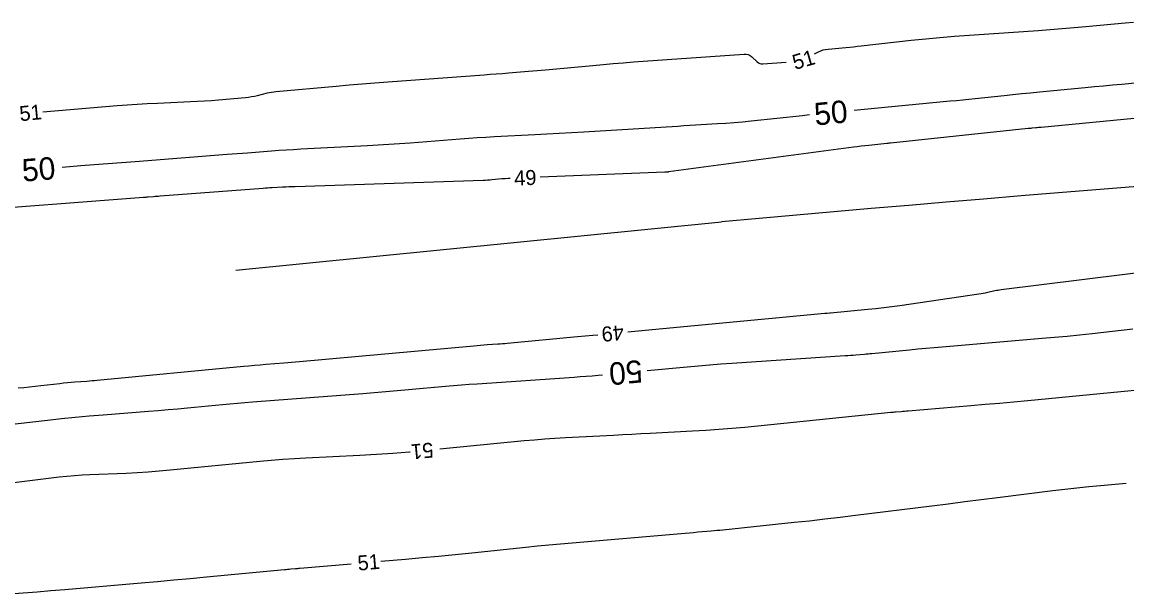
# Model space of a CAD drawing. Extents: x 2384780 to 2405861, y 547869 to 573706.
# Drawn here: x 2396751.8 to 2396899.3, y 552557.2 to 552633.5 of the extents above; entities that cross this region are included whole.
import ezdxf

# ---------------------------------------------------------------- set-up
doc = ezdxf.new("R2010")
doc.units = 0
for name, color, linetype in [('Old_Level_5', 7, 'Continuous'), ('Old_Level_60', 7, 'Continuous'), ('Old_Level_61', 7, 'Continuous')]:
    doc.layers.add(name, color=color, linetype=linetype)

msp = doc.modelspace()

# ---------------------------------------------------------------- linework, layer by layer
at = {"layer": 'Old_Level_5'}
msp.add_line((2396780.32375, 552600.3745), (2396845.174, 552606.84175), dxfattribs=at)
msp.add_arc((2397284.94953, 547741.42709), 4885.24931, 91.40220833, 95.16482222, dxfattribs=at)
at = {"layer": 'Old_Level_60'}
for points in [[(2396857.57275, 552629.2215), (2396858.08175, 552629.4955), (2396858.39, 552629.6425), (2396858.70825, 552629.756), (2396859.0365, 552629.8365), (2396859.3745, 552629.88375), (2396861.7545, 552630.097), (2396862.2645, 552630.144), (2396862.774, 552630.194), (2396863.28325, 552630.24675), (2396863.79225, 552630.30225), (2396870.48425, 552631.05175), (2396871.91875, 552631.20525), (2396873.35475, 552631.344), (2396874.79225, 552631.4685), (2396876.23075, 552631.57825), (2396887.40425, 552632.37525), (2396889.0025, 552632.49275), (2396890.60025, 552632.61775), (2396892.19725, 552632.75), (2396893.794, 552632.8895), (2396899.0085, 552633.35725), (2396900.12325, 552633.474)], [(2396754.5855, 552621.523), (2396764.49475, 552622.3315), (2396765.839, 552622.43475), (2396767.18425, 552622.52575), (2396768.53, 552622.60425), (2396769.87675, 552622.67025), (2396774.277, 552622.86575), (2396775.21975, 552622.91275), (2396776.1615, 552622.97025), (2396777.10275, 552623.03775), (2396778.04325, 552623.1155), (2396781.62075, 552623.431), (2396782.0305, 552623.475), (2396782.43775, 552623.5345), (2396782.84225, 552623.60975), (2396783.24425, 552623.70075), (2396784.553, 552624.023), (2396784.83425, 552624.08675), (2396785.1175, 552624.1395), (2396785.4025, 552624.18175), (2396785.68925, 552624.213), (2396793.7355, 552624.9355), (2396795.46, 552625.087), (2396797.185, 552625.23175), (2396798.91075, 552625.3695), (2396800.637, 552625.50075), (2396813.47175, 552626.44975), (2396814.28775, 552626.5105), (2396815.1035, 552626.5725), (2396815.9195, 552626.63525), (2396816.73525, 552626.69925), (2396819.4, 552626.90975), (2396819.97075, 552626.956), (2396820.5415, 552627.0045), (2396821.112, 552627.055), (2396821.6825, 552627.108), (2396827.992, 552627.7045), (2396829.3445, 552627.8285), (2396830.6975, 552627.945), (2396832.051, 552628.05375), (2396833.40525, 552628.155), (2396848.16475, 552629.2155), (2396848.45725, 552629.2085), (2396848.7295, 552629.144), (2396848.981, 552629.02175), (2396849.212, 552628.842), (2396849.933, 552628.16075), (2396850.09475, 552628.03475), (2396850.27075, 552627.94925), (2396850.46125, 552627.904), (2396850.66625, 552627.899), (2396853.7885, 552628.1225)], [(2396914.0215, 552621.9595), (2396887.8075, 552619.43575), (2396887.63575, 552619.41925), (2396887.46375, 552619.40275), (2396887.292, 552619.38625), (2396887.12, 552619.37), (2396886.5585, 552619.3165), (2396886.43825, 552619.30475), (2396886.318, 552619.293), (2396886.19775, 552619.28075), (2396886.0775, 552619.26825), (2396867.68925, 552617.33125), (2396867.641, 552617.32625), (2396867.59275, 552617.32125), (2396867.5445, 552617.3165), (2396867.49625, 552617.31175), (2396867.33875, 552617.29675), (2396867.305, 552617.2935), (2396867.27125, 552617.29025), (2396867.2375, 552617.28675), (2396867.20375, 552617.28325), (2396864.8135, 552617.02925), (2396864.3015, 552616.973), (2396863.79, 552616.9135), (2396863.27875, 552616.8505), (2396862.768, 552616.784), (2396838.074, 552613.4845), (2396838.0265, 552613.4785), (2396837.97875, 552613.473), (2396837.931, 552613.468), (2396837.88325, 552613.4635), (2396837.72675, 552613.45), (2396837.69325, 552613.44725), (2396837.65975, 552613.445), (2396837.62625, 552613.443), (2396837.59275, 552613.4415), (2396820.966, 552612.79525)], [(2396816.96925, 552612.6345), (2396816.67825, 552612.617), (2396816.26575, 552612.58675), (2396815.85375, 552612.55075), (2396814.50825, 552612.4235), (2396814.21975, 552612.3985), (2396813.931, 552612.37775), (2396813.642, 552612.3615), (2396813.3525, 552612.34975), (2396788.27375, 552611.5195), (2396787.84825, 552611.50425), (2396787.42275, 552611.487), (2396786.9975, 552611.46775), (2396786.57225, 552611.4465), (2396785.183, 552611.3735), (2396784.8855, 552611.357), (2396784.588, 552611.33875), (2396784.2905, 552611.31875), (2396783.99325, 552611.297), (2396770.24175, 552610.25125), (2396770.02125, 552610.2345), (2396769.801, 552610.2175), (2396769.5805, 552610.2005), (2396769.36, 552610.1835), (2396768.64025, 552610.12725), (2396768.48575, 552610.11525), (2396768.3315, 552610.10325), (2396768.17725, 552610.0915), (2396768.023, 552610.07975), (2396742.47475, 552608.13275)], [(2396832.641, 552592.148), (2396834.03775, 552592.27975), (2396858.9375, 552594.637), (2396859.0175, 552594.64425), (2396859.09725, 552594.651), (2396859.17725, 552594.65725), (2396859.25725, 552594.66275), (2396859.611, 552594.6865), (2396859.621, 552594.68725), (2396859.631, 552594.688), (2396859.641, 552594.68875), (2396859.651, 552594.6895), (2396859.6835, 552594.69225), (2396859.6905, 552594.693), (2396859.6975, 552594.6935), (2396859.7045, 552594.69425), (2396859.7115, 552594.69475), (2396864.691, 552595.177), (2396865.7575, 552595.28675), (2396866.82225, 552595.409), (2396867.8855, 552595.5435), (2396868.94725, 552595.691), (2396879.49975, 552597.21825), (2396879.798, 552597.2645), (2396880.095, 552597.31675), (2396880.39125, 552597.375), (2396880.686, 552597.43925), (2396881.64775, 552597.659), (2396881.85425, 552597.70325), (2396882.06175, 552597.7425), (2396882.27, 552597.77625), (2396882.4795, 552597.80475), (2396904.36175, 552600.50525)], [(2396751.27325, 552584.68925), (2396752.03375, 552584.7635), (2396752.79375, 552584.84075), (2396753.5535, 552584.9215), (2396754.313, 552585.0055), (2396756.87, 552585.29425), (2396757.36325, 552585.34775), (2396757.85675, 552585.39675), (2396758.35075, 552585.4415), (2396758.845, 552585.482), (2396760.4605, 552585.6075), (2396760.8065, 552585.635), (2396761.1525, 552585.664), (2396761.4985, 552585.69475), (2396761.84425, 552585.72675), (2396781.35575, 552587.5825), (2396782.09775, 552587.6515), (2396782.84, 552587.717), (2396783.5825, 552587.77925), (2396784.3255, 552587.838), (2396786.7525, 552588.02475), (2396787.27275, 552588.06575), (2396787.7925, 552588.1085), (2396788.31225, 552588.153), (2396788.83175, 552588.1995), (2396812.104, 552590.317), (2396812.54375, 552590.35575), (2396812.9835, 552590.39225), (2396813.4235, 552590.426), (2396813.86375, 552590.45725), (2396815.302, 552590.5555), (2396815.61, 552590.5775), (2396815.918, 552590.6015), (2396816.226, 552590.627), (2396816.53375, 552590.6545), (2396825.95925, 552591.5245), (2396827.979, 552591.7115), (2396828.65825, 552591.77475)], [(2396901.19925, 552584.4285), (2396886.03425, 552582.98), (2396884.13825, 552582.8015), (2396882.242, 552582.62825), (2396880.345, 552582.46), (2396878.44775, 552582.297), (2396870.05075, 552581.58675), (2396869.82175, 552581.5675), (2396869.5925, 552581.548), (2396869.3635, 552581.52875), (2396869.1345, 552581.50925), (2396868.386, 552581.446), (2396868.22575, 552581.43225), (2396868.0655, 552581.41775), (2396867.90525, 552581.4025), (2396867.745, 552581.38675), (2396848.248, 552579.42575), (2396846.5145, 552579.26225), (2396844.77975, 552579.11975), (2396843.043, 552578.99825), (2396841.305, 552578.89825), (2396835.62425, 552578.60575), (2396834.407, 552578.543), (2396833.18975, 552578.48025), (2396831.9725, 552578.4175), (2396830.75525, 552578.355), (2396824.315, 552578.02325), (2396822.9355, 552577.94425), (2396821.557, 552577.84925), (2396820.18, 552577.73825), (2396818.804, 552577.6115), (2396807.568, 552576.51025)], [(2396803.58575, 552576.133), (2396803.51175, 552576.12625), (2396801.31175, 552575.951), (2396799.10975, 552575.80275), (2396796.90575, 552575.6815), (2396789.70275, 552575.32875), (2396788.16, 552575.24375), (2396786.6185, 552575.13975), (2396785.0785, 552575.0165), (2396783.54, 552574.8745), (2396771.5905, 552573.69675), (2396770.11975, 552573.56275), (2396768.64775, 552573.4505), (2396767.174, 552573.36), (2396765.69875, 552573.29125), (2396760.87725, 552573.10225), (2396759.845, 552573.051), (2396758.8145, 552572.9785), (2396757.78575, 552572.8845), (2396756.7585, 552572.76925), (2396743.202, 552571.106)], [(2396799.7155, 552561.5775), (2396802.98175, 552561.8595), (2396805.193, 552562.055), (2396807.40325, 552562.26025), (2396809.6125, 552562.47525), (2396811.821, 552562.69975), (2396819.03375, 552563.44925), (2396820.57975, 552563.60625), (2396822.1265, 552563.75625), (2396823.67375, 552563.8995), (2396825.2215, 552564.03575), (2396839.75825, 552565.28125), (2396840.313, 552565.32875), (2396840.8675, 552565.37625), (2396841.42225, 552565.42375), (2396841.97675, 552565.47125), (2396843.7885, 552565.6265), (2396844.17675, 552565.66075), (2396844.56475, 552565.6965), (2396844.9525, 552565.73425), (2396845.34025, 552565.7735), (2396854.8675, 552566.761), (2396856.90825, 552566.978), (2396858.948, 552567.20575), (2396860.9865, 552567.44425), (2396863.0235, 552567.69375), (2396873.2335, 552568.9715), (2396875.42125, 552569.24525), (2396877.609, 552569.51925), (2396879.79675, 552569.793), (2396881.98475, 552570.06675), (2396889.389, 552570.9935), (2396890.9765, 552571.18525), (2396892.56525, 552571.364), (2396894.1555, 552571.5295), (2396895.747, 552571.6815), (2396899.16025, 552571.9935)], [(2396750.11675, 552557.21625), (2396751.967, 552557.361), (2396753.81725, 552557.51), (2396755.667, 552557.663), (2396757.5165, 552557.82025), (2396767.712, 552558.6985), (2396769.8965, 552558.88875), (2396772.08075, 552559.0835), (2396774.2645, 552559.2825), (2396776.44775, 552559.48575), (2396786.84775, 552560.4645), (2396787.05125, 552560.4835), (2396787.25475, 552560.502), (2396787.45825, 552560.52025), (2396787.66175, 552560.53775), (2396788.327, 552560.595), (2396788.4695, 552560.60725), (2396788.612, 552560.6195), (2396788.7545, 552560.63175), (2396788.897, 552560.644), (2396795.73025, 552561.23375)]]:
    msp.add_lwpolyline(points, dxfattribs=at)
at = {"layer": 'Old_Level_61'}
for points in [[(2396904.24275, 552625.719), (2396898.56975, 552625.173), (2396897.35425, 552625.056), (2396896.1385, 552624.9395), (2396894.92275, 552624.82325), (2396893.707, 552624.7075), (2396887.585, 552624.12475), (2396886.4025, 552624.01075), (2396885.22025, 552623.89375), (2396884.0385, 552623.77375), (2396882.85675, 552623.65075), (2396878.99725, 552623.24425), (2396878.17025, 552623.158), (2396877.343, 552623.074), (2396876.51525, 552622.99225), (2396875.6875, 552622.9125), (2396863.75875, 552621.77775), (2396862.86375, 552621.69125)], [(2396856.89375, 552621.09025), (2396855.95275, 552620.9915), (2396849.09275, 552620.2625), (2396847.97125, 552620.14975), (2396846.8485, 552620.04975), (2396845.72475, 552619.96275), (2396844.6, 552619.88825), (2396840.924, 552619.6665), (2396840.13625, 552619.619), (2396839.3485, 552619.5715), (2396838.56075, 552619.524), (2396837.773, 552619.4765), (2396826.78575, 552618.8135), (2396825.14575, 552618.71625), (2396823.50575, 552618.62275), (2396821.86525, 552618.53275), (2396820.22475, 552618.44625), (2396814.86525, 552618.16925), (2396813.717, 552618.106), (2396812.56925, 552618.03525), (2396811.42225, 552617.957), (2396810.2755, 552617.871), (2396803.628, 552617.35), (2396802.20325, 552617.243), (2396800.778, 552617.145), (2396799.352, 552617.0565), (2396797.9255, 552616.97675), (2396789.038, 552616.50975), (2396788.0565, 552616.45525), (2396787.075, 552616.39525), (2396786.094, 552616.32925), (2396785.1135, 552616.2575), (2396781.91075, 552616.014), (2396781.2245, 552615.96175), (2396780.53825, 552615.909), (2396779.852, 552615.856), (2396779.16575, 552615.8025), (2396766.88775, 552614.845), (2396765.075, 552614.704), (2396763.2625, 552614.56375), (2396761.44975, 552614.4245), (2396759.637, 552614.286), (2396757.14975, 552614.0965)], [(2396835.237, 552586.9995), (2396840.56875, 552587.50425), (2396842.064, 552587.64075), (2396843.56, 552587.76675), (2396845.057, 552587.88225), (2396846.55475, 552587.98775), (2396861.66975, 552588.9985), (2396862.02225, 552589.02275), (2396862.3745, 552589.04875), (2396862.727, 552589.07625), (2396863.079, 552589.10525), (2396864.2295, 552589.2025), (2396864.47575, 552589.22375), (2396864.72225, 552589.24575), (2396864.9685, 552589.2685), (2396865.21475, 552589.29175), (2396870.266, 552589.781), (2396871.3485, 552589.88425), (2396872.43125, 552589.984), (2396873.51425, 552590.08075), (2396874.59775, 552590.174), (2396887.9355, 552591.302), (2396889.607, 552591.4485), (2396891.27725, 552591.60525), (2396892.94675, 552591.772), (2396894.61525, 552591.94925), (2396900.064, 552592.54475)], [(2396743.0155, 552579.026), (2396755.2105, 552580.4025), (2396757.063, 552580.6035), (2396758.91725, 552580.788), (2396760.773, 552580.9565), (2396762.6305, 552581.10875), (2396768.70025, 552581.57925), (2396770.0005, 552581.683), (2396771.3005, 552581.79225), (2396772.6, 552581.90725), (2396773.89875, 552582.028), (2396778.559, 552582.47125), (2396779.55775, 552582.564), (2396780.557, 552582.65225), (2396781.5565, 552582.73575), (2396782.5565, 552582.815), (2396797.30675, 552583.9505), (2396798.82325, 552584.07), (2396800.33925, 552584.1945), (2396801.855, 552584.3245), (2396803.37, 552584.45975), (2396808.31875, 552584.91), (2396809.3795, 552585.0035), (2396810.44075, 552585.091), (2396811.50225, 552585.17275), (2396812.5645, 552585.24825), (2396825.48525, 552586.1315), (2396826.29175, 552586.189), (2396827.09775, 552586.2515), (2396827.9035, 552586.3185), (2396828.70875, 552586.3905), (2396829.263, 552586.4415)]]:
    msp.add_lwpolyline(points, dxfattribs=at)

# ---------------------------------------------------------------- texts
at = {"layer": 'Old_Level_60'}
for s, rotation, p in [('51', 16.1922167, (2396854.95975, 552627.089)), ('51', 5.4143806, (2396751.55825, 552620.252)), ('49', 2.3035333, (2396817.52875, 552611.65875)), ('49', 185.3515778, (2396832.03025, 552593.0945)), ('51', 185.4115639, (2396806.61175, 552577.41825)), ('51', 4.932075, (2396796.67925, 552560.31175))]:
    msp.add_text(s, height=2, rotation=rotation, dxfattribs=at).set_placement(p)
at = {"layer": 'Old_Level_61'}
for rotation, p in [(5.7486194, (2396857.67825, 552619.66875)), (4.4806972, (2396751.92075, 552612.1885)), (185.3359333, (2396834.4625, 552588.431))]:
    msp.add_text('50', height=3, rotation=rotation, dxfattribs=at).set_placement(p)

doc.saveas('drawing.dxf')
